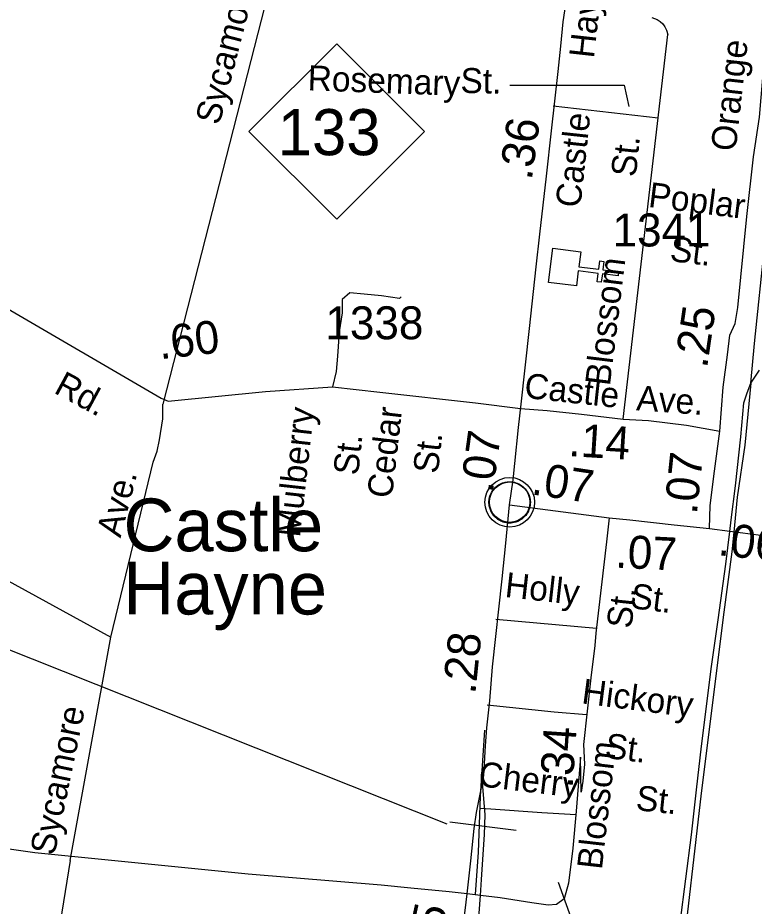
# Model space of a CAD drawing. Extents: x 2290055 to 2389491, y 66597 to 237875.
# Drawn here: x 2330148 to 2332943, y 220360 to 223732 of the extents above; entities that cross this region are included whole.
import ezdxf

# ---------------------------------------------------------------- set-up
doc = ezdxf.new("R2010")
doc.units = 0
for name, color, linetype in [('Exist Civil Demographics Community CELL', 7, 'Continuous'), ('Exist Civil Demographics Community Label', 7, 'Continuous'), ('Exist Cultural Church CELL', 7, 'Continuous'), ('Exist Railroad Mainline', 7, 'Continuous'), ('Exist Railroad Siding', 7, 'Continuous'), ('Exist Road Non-System Type 51', 7, 'Continuous'), ('Exist Road Non-System Type 51 Label', 7, 'Continuous'), ('Exist Road Primary Interstate Ramp 1 Lane Attributed', 7, 'Continuous'), ('Exist Road Primary NC Shield CELL', 7, 'Continuous'), ('Exist Road Primary NC Shield Number Label', 7, 'Continuous'), ('Exist Road Primary US Attributed', 7, 'Continuous'), ('Exist Road Primary US Label', 7, 'Continuous'), ('Exist Road Primary US Mileage Hundredths English Label', 7, 'Continuous'), ('Exist Road Primary US Structure Ovrhead Sign CELL', 7, 'Continuous'), ('Exist Road Primary US Structure Ovrhead Sign Number Label', 7, 'Continuous'), ('Exist Road Secondary Mileage Hundredths English Label', 7, 'Continuous'), ('Exist Road Secondary Type 51 Attributed', 7, 'Continuous'), ('Exist Road Secondary Type 51 Label', 7, 'Continuous'), ('Exist Road Secondary Type 51 Number Label', 7, 'Continuous')]:
    doc.layers.add(name, color=color, linetype=linetype)

msp = doc.modelspace()

# ---------------------------------------------------------------- linework, layer by layer
at = {"layer": 'Exist Civil Demographics Community CELL'}
msp.add_lwpolyline([(2331937.6, 221905.3), (2331938.6, 221910.9), (2331940.3, 221917.5), (2331943.3, 221924.7), (2331946.2, 221930.4), (2331949.5, 221936.2), (2331953.3, 221941.3), (2331957.2, 221945.7), (2331961.8, 221950.3), (2331967.4, 221954.8), (2331972.8, 221958.5), (2331977.7, 221961.4), (2331982.7, 221963.8), (2331988.2, 221966.1), (2331993.8, 221967.9), (2331998.1, 221969.1), (2332003, 221969.8), (2332007.1, 221970.5), (2332013.5, 221970.8), (2332017.9, 221970.7), (2332023.6, 221970.4), (2332028.5, 221969.7), (2332033.4, 221968.7), (2332038.4, 221967.3), (2332043.6, 221965.4), (2332050.2, 221962.5), (2332056.5, 221959), (2332061.5, 221955.4), (2332066.7, 221951.4), (2332070, 221948.3), (2332074.1, 221943.9), (2332078, 221939.2), (2332081.1, 221934.6), (2332084.2, 221929.6), (2332086.7, 221924.4), (2332088.7, 221919.4), (2332090.3, 221914.4), (2332091.5, 221909.8), (2332092.6, 221903.8), (2332093.3, 221899.1), (2332093.5, 221893.1), (2332093.3, 221887.3), (2332092.8, 221881.6), (2332091.8, 221876.1), (2332090.2, 221869.9), (2332088.3, 221864.1), (2332086, 221859), (2332082.9, 221853), (2332079.6, 221847.7), (2332076.1, 221843), (2332071.9, 221838.3), (2332066.6, 221833.3), (2332061.6, 221829.2), (2332056.6, 221825.8), (2332052.3, 221823.2), (2332045.4, 221820), (2332038.3, 221817.3), (2332032.3, 221815.8), (2332025.7, 221814.5), (2332021.3, 221814.1), (2332016.8, 221813.8), (2332011.2, 221813.8), (2332007, 221814.2), (2332001.3, 221815), (2331995.4, 221816.3), (2331990.8, 221817.6), (2331985.6, 221819.4), (2331981.1, 221821.4), (2331977.1, 221823.7), (2331970.3, 221827.7), (2331964.8, 221832), (2331959.8, 221836.5), (2331955.4, 221841.4), (2331952.2, 221845.3), (2331949.2, 221849.5), (2331945.1, 221856.6), (2331943.4, 221860.1), (2331941.7, 221864.2), (2331939.1, 221872.3), (2331937.6, 221879.4), (2331936.9, 221884.6), (2331936.5, 221890.9), (2331936.5, 221895.6), (2331937, 221902)], close=True, dxfattribs=at)
for centre, radius in [((2332015.2, 221892.9), 94.3), ((2332014.9, 221893.2), 76.7)]:
    msp.add_circle(centre, radius, dxfattribs=at)
at = {"layer": 'Exist Cultural Church CELL'}
msp.add_lwpolyline([(2332284.5, 222843.6), (2332277.4, 222787.1), (2332352.9, 222777.5), (2332357, 222809.3), (2332372.8, 222807.3), (2332368.8, 222775.5), (2332428.4, 222767.9), (2332426.4, 222752), (2332366.7, 222759.6), (2332362.7, 222727.9), (2332346.9, 222729.9), (2332350.9, 222761.6), (2332275.4, 222771.2), (2332268, 222714.1), (2332162.4, 222727.5), (2332178.9, 222857.1)], close=True, dxfattribs=at)
at = {"layer": 'Exist Railroad Mainline'}
for points in [[(2332930.8, 222345.1), (2332944.4, 222495.7), (2332983.7, 222872.4), (2333008.8, 223096.6), (2333048.6, 223425.1), (2333051.1, 223449.8)], [(2332930.8, 222345.1), (2332907.3, 222109.3), (2332877.9, 221912.9), (2332865.5, 221780)], [(2332865.5, 221780), (2332858.5, 221704.7), (2332827.4, 221476.1), (2332742.2, 220789.2), (2332664.7, 220118.1), (2332637.9, 219855.7), (2332580.9, 219320.9), (2332545.5, 218956.4), (2332510.2, 218576.1), (2332471.3, 218298.3)]]:
    msp.add_lwpolyline(points, dxfattribs=at)
at = {"layer": 'Exist Railroad Siding'}
for points in [[(2332930.8, 222345.1), (2332962.6, 222394.8)], [(2332850, 221781.8), (2332855.1, 221826.4), (2332872, 221955.1), (2332892.6, 222141.9), (2332903.5, 222270.4), (2332916, 222308.9), (2332930.8, 222345.1)], [(2332499.4, 218439.4), (2332487.7, 218526.8), (2332486.4, 218560.7), (2332495.3, 218639.1), (2332511.2, 218793.8), (2332524.8, 218954.4), (2332564.2, 219374.1), (2332579.3, 219498.7), (2332599.7, 219689.6), (2332615.6, 219844.3), (2332627.7, 219992.8), (2332661.7, 220296.2), (2332704.5, 220630), (2332723.7, 220800.8), (2332743.1, 220967.7), (2332781.2, 221269.3), (2332806.1, 221446.3), (2332835.8, 221657.5), (2332850, 221781.8)]]:
    msp.add_lwpolyline(points, dxfattribs=at)
at = {"layer": 'Exist Road Non-System Type 51'}
for points in [[(2331352.5, 224821.7), (2330698.8, 222265)], [(2332554.6, 223733.2), (2332574.8, 223725.5), (2332585.6, 223718), (2332596.1, 223708.4), (2332604, 223698), (2332610.7, 223684.6), (2332615.4, 223668.5)], [(2332445.8, 222208.2), (2332615.4, 223668.5)], [(2332180.7, 223397.6), (2332578.6, 223351.6)], [(2327134, 223227.8), (2330500.9, 221381.2)], [(2331603, 222673), (2331597.3, 222666.8), (2331528.9, 222676), (2331462.6, 222683.4), (2331408.4, 222687.3), (2331379.4, 222662.1), (2331379.4, 222612.1), (2331368.2, 222539.6), (2331361.9, 222447.4), (2331356.2, 222389.1), (2331342.5, 222330.5)], [(2330686.1, 222129.3), (2330698.7, 222209.4), (2330698.8, 222265)], [(2330347.4, 220532.6), (2330500.9, 221381.2), (2330662.4, 222044.9), (2330677.6, 222087.1), (2330686.1, 222129.3)], [(2331962.6, 221449.7), (2332344.2, 221415.5)], [(2331929.8, 221123.7), (2332184.4, 221097.6), (2332307.2, 221087.3)], [(2331902.7, 220731.5), (2331944, 220728.8), (2332137.5, 220715), (2332266.7, 220708.1)], [(2330347.4, 220532.6), (2330241.2, 219873.3), (2330656.5, 219796.8)]]:
    msp.add_lwpolyline(points, dxfattribs=at)
at = {"layer": 'Exist Road Non-System Type 51 Label'}
msp.add_lwpolyline([(2332016.1, 223475.9), (2332449.4, 223475.9), (2332466.8, 223394.9)], dxfattribs=at)
at = {"layer": 'Exist Road Primary Interstate Ramp 1 Lane Attributed'}
msp.add_lwpolyline([(2331885.5, 220404.8), (2331896.2, 220563.4), (2331904.5, 220777.6), (2331920.2, 221027.9)], dxfattribs=at)
at = {"layer": 'Exist Road Primary NC Shield CELL'}
msp.add_lwpolyline([(2331025.5, 223300), (2331358.5, 223633), (2331691.5, 223300), (2331358.5, 222967)], close=True, dxfattribs=at)
at = {"layer": 'Exist Road Primary US Attributed'}
for points in [[(2332058.9, 222265.7), (2332090.2, 222552.1), (2332115.6, 222786.6), (2332128.9, 222910.9), (2332154.3, 223130.5), (2332173.5, 223302.2), (2332198.5, 223528.3), (2332209.5, 223624.4), (2332217.5, 223716), (2332224.8, 223758.8), (2332239, 223895), (2332251.2, 223983.9), (2332269, 224094.3), (2332275, 224134.3)], [(2332014.5, 221883.1), (2332028.1, 221978.2), (2332034.2, 222039.7), (2332048.5, 222176.2), (2332058.9, 222265.7)], [(2331911.6, 220829), (2331917.1, 220856.2), (2331923.9, 220968.6), (2331928.1, 221036.9), (2331939.5, 221139.4), (2331950.4, 221268.1), (2331986.5, 221602.3), (2332000.5, 221737.6), (2332014.5, 221883.1)], [(2331853.7, 220406.1), (2331867.6, 220532.3), (2331880.3, 220654.5), (2331888.7, 220715.1), (2331911.6, 220829)], [(2331903.9, 220400.3), (2331908.1, 220460.9), (2331919.3, 220631.3), (2331922.5, 220706.1), (2331911.6, 220829)], [(2331841, 220301.2), (2331853.7, 220406.1)], [(2331980.4, 219397.9), (2331971.5, 219457), (2331965.3, 219485.6), (2331957.7, 219522.2), (2331938.9, 219612.2), (2331931.3, 219659.3), (2331919.7, 219738), (2331912.4, 219804.6), (2331898.3, 219993.1), (2331895, 220051.8), (2331894.3, 220097.8), (2331891.8, 220164.9), (2331892.2, 220207.3), (2331895.8, 220282.3), (2331903.9, 220400.3)]]:
    msp.add_lwpolyline(points, dxfattribs=at)
at = {"layer": 'Exist Road Primary US Structure Ovrhead Sign CELL'}
msp.add_line((2331788.3, 220680.1), (2332039.2, 220648.1), dxfattribs=at)
at = {"layer": 'Exist Road Primary US Structure Ovrhead Sign Number Label'}
msp.add_lwpolyline([(2331777.7, 220671.3), (2330079, 221346.7), (2328591.8, 222608.8)], dxfattribs=at)
at = {"layer": 'Exist Road Secondary Type 51 Attributed'}
msp.add_line((2332014.5, 221883.1), (2332392, 221833.8), dxfattribs=at)
for points in [[(2332812.3, 222162.5), (2332825.4, 222330.4), (2332842, 222452.8), (2332850.7, 222527.1), (2332871.3, 222571.7), (2332880.3, 222632), (2332915.5, 222977.1), (2332940.5, 223204.2), (2332962.5, 223355.1), (2332975.8, 223503.5)], [(2329133.5, 223242.5), (2329357.1, 223104.6), (2329600.9, 222943.4), (2329739.4, 222868.1), (2329829.7, 222803.1), (2329877.9, 222773), (2330003.4, 222697.6), (2330091.8, 222639.1), (2330692.5, 222288.6), (2330719.5, 222276.6), (2331089, 222313.4), (2331342.5, 222330.5), (2331522.1, 222311.4), (2331885.3, 222270.6), (2332056.2, 222249.1)], [(2332056.2, 222249.1), (2332157.1, 222241.5), (2332288, 222227.2), (2332445.8, 222208.2), (2332541.4, 222202.7), (2332686.5, 222185.2), (2332812.3, 222162.5)], [(2332773, 221793.6), (2332775.6, 221881), (2332792.2, 222011.2), (2332812.3, 222162.5)], [(2332392, 221833.8), (2332382.4, 221742.8), (2332342, 221395.9), (2332337.8, 221349.7), (2332322.6, 221227.1), (2332294.7, 220973.9), (2332298.8, 220898.9), (2332292.7, 220834.7), (2332286.7, 220792.5), (2332284.4, 220925.9), (2332267.6, 220719.9), (2332255, 220580.1), (2332237.7, 220447), (2332222.2, 220388.2), (2332192.8, 220365.7), (2332161.7, 220364), (2332099.5, 220372.6), (2331978.5, 220391.6), (2331903.9, 220400.3)], [(2332392, 221833.8), (2332470.7, 221825.9), (2332639.3, 221806.7), (2332773, 221793.6)], [(2332773, 221793.6), (2332850.1, 221782.8)], [(2332850.1, 221782.8), (2332968.7, 221768.2), (2333069.2, 221759.5)], [(2331853.7, 220406.1), (2331785, 220414.1), (2331639.8, 220427.9), (2331527.5, 220440), (2331022.9, 220481.5), (2330212.4, 220562.8), (2329733.7, 220630.3)], [(2331903.9, 220400.3), (2331853.7, 220406.1)]]:
    msp.add_lwpolyline(points, dxfattribs=at)
at = {"layer": 'Exist Road Secondary Type 51 Number Label'}
msp.add_line((2332199.5, 220451.4), (2332368.6, 219973), dxfattribs=at)

# ---------------------------------------------------------------- texts
at = {"layer": 'Exist Civil Demographics Community Label'}
for s, p in [('Castle', (2330549.5, 221707)), ('Hayne', (2330548.9, 221467))]:
    msp.add_text(s, height=200, dxfattribs=at).set_placement(p)
at = {"layer": 'Exist Road Non-System Type 51 Label'}
for s, rotation, p in [('Sycamore', 75.5495, (2330912.9, 223321.4)), ('Rosemary', 357.9318, (2331247.3, 223456.6)), ('St.', 358.8343, (2331827.6, 223446.9)), ('St.', 84.073, (2332493.7, 223125.2)), ('Poplar', 352.8473, (2332538.3, 223014.2)), ('St.', 352.8473, (2332620, 222809)), ('Blossom', 83.0252, (2332395.3, 222332.1)), ('Mulberry', 83.6598, (2331218.9, 221757.3)), ('Cedar', 83.467, (2331568.1, 221905.5)), ('St.', 83.467, (2331742.4, 221999.3)), ('St.', 83.6598, (2331439.7, 221992.8)), ('Ave.', 75.4374, (2330538.2, 221755.3)), ('Holly', 353.6529, (2331994.1, 221533.7)), ('St.', 352.8632, (2332470.2, 221491.7)), ('Hickory', 352.649, (2332285, 221129.9)), ('Sycamore', 78.2253, (2330287.3, 220549.2)), ('St.', 352.649, (2332373.4, 220923.4)), ('Cherry', 353.2408, (2331893.6, 220815.6)), ('St.', 353.9873, (2332491.2, 220724.7))]:
    msp.add_text(s, height=95, rotation=rotation, dxfattribs=at).set_placement(p)
at = {"layer": 'Exist Road Primary NC Shield Number Label'}
msp.add_text('133', height=175, dxfattribs=at).set_placement((2331134.6, 223210.3))
at = {"layer": 'Exist Road Primary US Label'}
for s, rotation, p in [('Hayne', 83.6712, (2332334.6, 223576)), ('Castle', 83.8782, (2332283.2, 223008.6))]:
    msp.add_text(s, height=95, rotation=rotation, dxfattribs=at).set_placement(p)
at = {"layer": 'Exist Road Primary US Mileage Hundredths English Label'}
for s, rotation, p in [('.36', 82.1119, (2332098.6, 223112.8)), ('.07', 82.1348, (2331950.7, 221925.1)), ('.28', 84.1295, (2331884.5, 221162.1)), ('.05', 77.4571, (2331730.3, 220126.5))]:
    msp.add_text(s, height=125, rotation=rotation, dxfattribs=at).set_placement(p)
at = {"layer": 'Exist Road Secondary Mileage Hundredths English Label'}
for s, rotation, p in [('.25', 81.7306, (2332763.8, 222399)), ('.60', 6.4051, (2330688, 222435.5)), ('.14', 356.4147, (2332236.2, 222068.5)), ('.07', 83.9596, (2332725, 221844.5)), ('.07', 351.4873, (2332093.6, 221923.4)), ('.06', 353.7406, (2332802.8, 221692.6)), ('.07', 357.1692, (2332414.1, 221645.1)), ('.34', 86.1007, (2332253.6, 220805.6))]:
    msp.add_text(s, height=125, rotation=rotation, dxfattribs=at).set_placement(p)
at = {"layer": 'Exist Road Secondary Type 51 Label'}
for s, rotation, p in [('Orange', 83.6461, (2332872.5, 223222.5)), ('Rd.', 331.5969, (2330281.2, 222310.2)), ('Castle', 353.8005, (2332067.6, 222289.7)), ('Ave.', 356.067, (2332493.7, 222241.9)), ('St.', 83.8376, (2332477.4, 221411.4)), ('Blossom', 83.4776, (2332364.8, 220496.2))]:
    msp.add_text(s, height=95, rotation=rotation, dxfattribs=at).set_placement(p)
at = {"layer": 'Exist Road Secondary Type 51 Number Label'}
for s, p in [('1341', (2332405.5, 222863.9)), ('1338', (2331315.7, 222511.7))]:
    msp.add_text(s, height=125, dxfattribs=at).set_placement(p)

doc.saveas('drawing.dxf')
